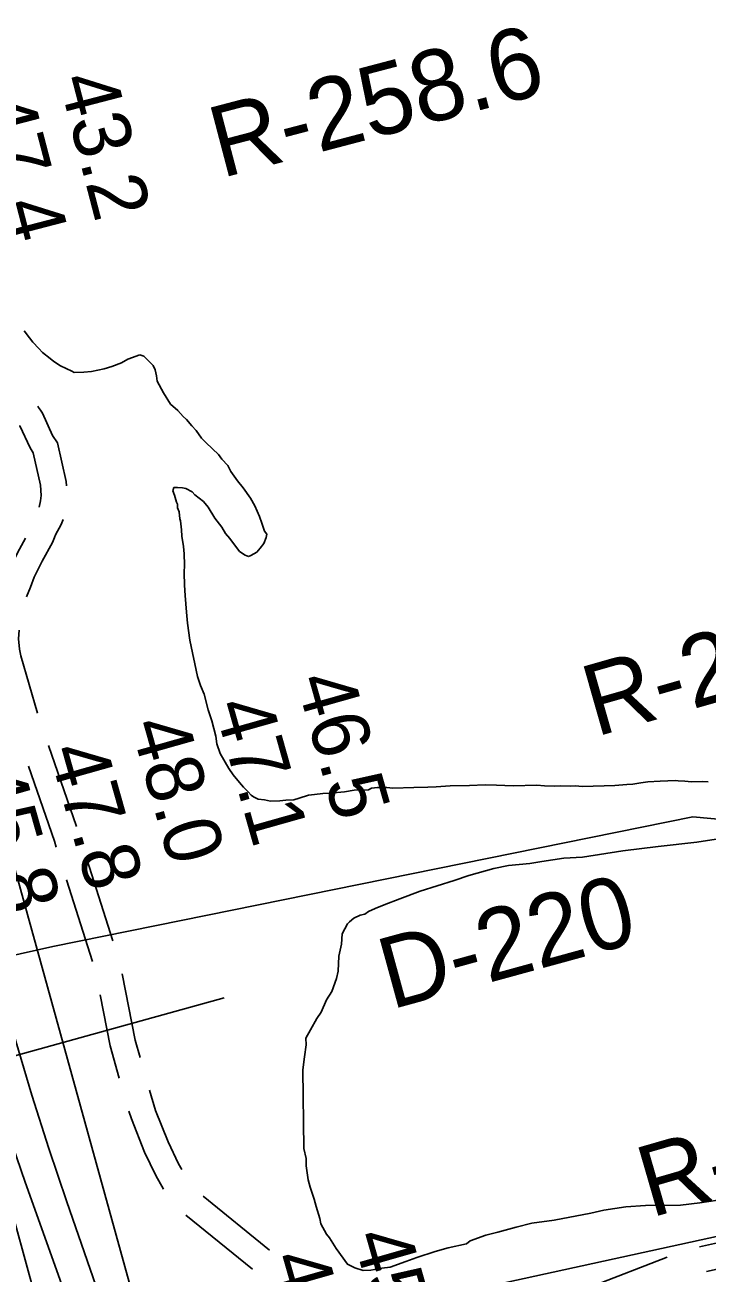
# Model space of a CAD drawing. Extents: x 3250478 to 3288318, y 788638 to 816472.
# Drawn here: x 3278402 to 3279198, y 797315 to 798773 of the extents above; entities that cross this region are included whole.
import ezdxf

# ---------------------------------------------------------------- set-up
doc = ezdxf.new("R2010")
doc.units = 0
for name, color, linetype in [('V-RIVR-RANG', 7, 'Continuous'), ('V-RIVR-RANG-IDEN', 7, 'Continuous'), ('V-ROAD-CNTR', 7, 'Continuous'), ('V-SITE-VEGE', 7, 'Continuous'), ('V-TOPO-MAJR', 7, 'Continuous'), ('V-TOPO-MINR', 7, 'Continuous'), ('V-UTIL-LINE', 7, 'Continuous')]:
    doc.layers.add(name, color=color, linetype=linetype)

msp = doc.modelspace()

# ---------------------------------------------------------------- linework, layer by layer
at = {"layer": 'V-RIVR-RANG'}
msp.add_line((3278634.1, 797636.8), (3277766.6, 797396.9), dxfattribs=at)
at = {"layer": 'V-ROAD-CNTR'}
for p, q in [((3278429.1, 797931.3), (3278461.8, 797836.8)), ((3278474, 797798.8), (3278504.2, 797703.4)), ((3278450.2, 797774.5), (3278480.4, 797679.2)), ((3278609.5, 797405.2), (3278687.2, 797342.3)), ((3278589.4, 797382.9), (3278667.1, 797320)), ((3279189.2, 797346.2), (3279286.9, 797367.5)), ((3279197.2, 797317.3), (3279294.9, 797338.5))]:
    msp.add_line(p, q, dxfattribs=at)
for points in [[(3278416.5, 798327.7), (3278417.5, 798326.1), (3278419.6, 798322.8), (3278421.9, 798319.3), (3278433.9, 798293.2), (3278439.4, 798284.6), (3278449.8, 798239.6), (3278450, 798234.7)], [(3278395.5, 798304.9), (3278395.5, 798304.8), (3278407.5, 798278.8), (3278411.3, 798272.9), (3278419.9, 798235.5), (3278420.5, 798223.4), (3278419.6, 798217), (3278418.3, 798209.8)], [(3278446.2, 798195.1), (3278443.8, 798189.6), (3278437.2, 798177.2), (3278436, 798174.4), (3278433.9, 798168.5), (3278421.7, 798146.7), (3278412.4, 798128.1), (3278408, 798116.4), (3278403.2, 798105)], [(3278402.3, 798173.4), (3278395.2, 798160.8), (3278384.9, 798140.2), (3278380.1, 798127.5), (3278375.2, 798115.7), (3278372.5, 798108.4), (3278367.8, 798095), (3278367, 798085.3), (3278366.5, 798080.9)], [(3278394.9, 798066.2), (3278394.9, 798066.1), (3278394, 798056), (3278395.3, 798044), (3278396.8, 798036.2), (3278416.2, 797969.2)], [(3278405.7, 797907.2), (3278436, 797819.6), (3278438.2, 797812.6)], [(3278514.9, 797664.9), (3278530.3, 797587.5), (3278536, 797567.2)], [(3278489.3, 797640.2), (3278501.1, 797580.6), (3278511.6, 797542.8)], [(3278547, 797528.8), (3278554.1, 797505.4), (3278568.8, 797468.7), (3278581, 797443), (3278584.7, 797436.4)], [(3278523, 797504.5), (3278525.8, 797495.4), (3278541.3, 797456.6), (3278554.4, 797429.2), (3278563.4, 797413.2)], [(3279058.1, 797297.8), (3279062.9, 797299.7), (3279151.3, 797334)]]:
    msp.add_lwpolyline(points, dxfattribs=at)
at = {"layer": 'V-SITE-VEGE'}
for p, q in [((3278407, 798407.5), (3278400.8, 798415.4)), ((3278410.9, 798402.2), (3278407, 798407.5)), ((3278417.6, 798394.9), (3278410.9, 798402.2)), ((3278422.1, 798390.1), (3278417.6, 798394.9)), ((3278430.9, 798383.4), (3278422.1, 798390.1)), ((3278435.3, 798379.7), (3278430.9, 798383.4)), ((3278535.6, 798387.6), (3278521.7, 798382.3)), ((3278540.5, 798386.1), (3278535.6, 798387.6)), ((3278551.1, 798375.1), (3278540.5, 798386.1)), ((3278443.1, 798374.6), (3278435.3, 798379.7)), ((3278456.2, 798368.5), (3278443.1, 798374.6)), ((3278493.9, 798371.2), (3278479.4, 798368.1)), ((3278503, 798373.7), (3278493.9, 798371.2)), ((3278514.3, 798378.3), (3278503, 798373.7)), ((3278521.7, 798382.3), (3278514.3, 798378.3)), ((3278553.4, 798369.8), (3278551.1, 798375.1)), ((3278555.2, 798362.8), (3278553.4, 798369.8)), ((3278458.9, 798366.9), (3278456.2, 798368.5)), ((3278470.3, 798367.3), (3278458.9, 798366.9)), ((3278479.4, 798368.1), (3278470.3, 798367.3)), ((3278555.9, 798356.9), (3278555.2, 798362.8)), ((3278563.4, 798343), (3278555.9, 798356.9)), ((3278571.3, 798329.8), (3278563.4, 798343)), ((3278580.2, 798322.5), (3278571.3, 798329.8)), ((3278586.4, 798315.6), (3278580.2, 798322.5)), ((3278590.2, 798312), (3278586.4, 798315.6)), ((3278596.4, 798304.6), (3278590.2, 798312)), ((3278601.4, 798299.3), (3278596.4, 798304.6)), ((3278607.6, 798290.4), (3278601.4, 798299.3)), ((3278613.2, 798284.6), (3278607.6, 798290.4)), ((3278627.7, 798271), (3278613.2, 798284.6)), ((3278631.6, 798265.7), (3278627.7, 798271)), ((3278638.3, 798258.3), (3278631.6, 798265.7)), ((3278641.8, 798251.4), (3278638.3, 798258.3)), ((3278649.7, 798240.3), (3278641.8, 798251.4)), ((3278656.4, 798232.4), (3278649.7, 798240.3)), ((3278574.4, 798228.9), (3278575.3, 798232.7)), ((3278576.1, 798223.5), (3278574.4, 798228.9)), ((3278575.3, 798232.7), (3278579.7, 798232.8)), ((3278578.6, 798215.5), (3278576.1, 798223.5)), ((3278579.7, 798232.8), (3278585.6, 798232.4)), ((3278585.6, 798232.4), (3278589.4, 798231.5)), ((3278589.4, 798231.5), (3278596.6, 798227.4)), ((3278596.6, 798227.4), (3278599.9, 798224.2)), ((3278599.9, 798224.2), (3278609.9, 798216.4)), ((3278664.8, 798220.2), (3278656.4, 798232.4)), ((3278579.7, 798213.3), (3278578.6, 798215.5)), ((3278579.8, 798209), (3278579.7, 798213.3)), ((3278581.6, 798204.2), (3278579.8, 798209)), ((3278609.9, 798216.4), (3278615.5, 798209.6)), ((3278615.5, 798209.6), (3278623.4, 798196.8)), ((3278670, 798211.2), (3278664.8, 798220.2)), ((3278675.2, 798198.9), (3278670, 798211.2)), ((3278582.4, 798196.1), (3278581.6, 798204.2)), ((3278583, 798193.5), (3278582.4, 798196.1)), ((3278623.4, 798196.8), (3278631.3, 798186.3)), ((3278678.1, 798190.9), (3278675.2, 798198.9)), ((3278584.4, 798183.2), (3278583, 798193.5)), ((3278584.6, 798175.7), (3278584.4, 798183.2)), ((3278631.3, 798186.3), (3278635.8, 798178.8)), ((3278681.1, 798181.8), (3278678.1, 798190.9)), ((3278683.9, 798178.1), (3278681.1, 798181.8)), ((3278586.6, 798163.8), (3278584.6, 798175.7)), ((3278635.8, 798178.8), (3278640.9, 798173)), ((3278640.9, 798173), (3278652.1, 798157.7)), ((3278676.3, 798161.7), (3278680.5, 798167.2)), ((3278680.5, 798167.2), (3278683, 798174.3)), ((3278683, 798174.3), (3278683.9, 798178.1)), ((3278587.4, 798155.2), (3278586.6, 798163.8)), ((3278587.8, 798142.3), (3278587.4, 798155.2)), ((3278652.1, 798157.7), (3278658.7, 798153.6)), ((3278658.7, 798153.6), (3278662.6, 798152.1)), ((3278662.6, 798152.1), (3278665.2, 798153.2)), ((3278665.2, 798153.2), (3278672.1, 798157.2)), ((3278672.1, 798157.2), (3278676.3, 798161.7)), ((3278587.5, 798133.1), (3278587.8, 798142.3)), ((3278587.9, 798118.5), (3278587.5, 798133.1)), ((3278588.8, 798106.7), (3278587.9, 798118.5)), ((3278590, 798087.2), (3278588.8, 798106.7)), ((3278591.4, 798074.3), (3278590, 798087.2)), ((3278594.2, 798054.4), (3278591.4, 798074.3)), ((3278603, 798012), (3278594.2, 798054.4)), ((3278606.6, 798001.3), (3278603, 798012)), ((3278610.7, 797991.2), (3278606.6, 798001.3)), ((3278615.5, 797972.9), (3278610.7, 797991.2)), ((3278619.7, 797960.1), (3278615.5, 797972.9)), ((3278624.5, 797942.4), (3278619.7, 797960.1)), ((3278625.4, 797933.3), (3278624.5, 797942.4)), ((3278629.5, 797922), (3278625.4, 797933.3)), ((3278639.7, 797904.5), (3278629.5, 797922)), ((3278644.8, 797897.1), (3278639.7, 797904.5)), ((3278652.1, 797888.1), (3278644.8, 797897.1)), ((3278656.6, 797882.9), (3278652.1, 797888.1)), ((3279128.6, 797888.9), (3279120.5, 797887.6)), ((3279143.1, 797889.9), (3279128.6, 797888.9)), ((3279160.9, 797890.4), (3279143.1, 797889.9)), ((3279164.2, 797890), (3279160.9, 797890.4)), ((3279171.8, 797889.6), (3279164.2, 797890)), ((3279179.9, 797888.8), (3279171.8, 797889.6)), ((3279192.8, 797889.2), (3279179.9, 797888.8)), ((3279199.3, 797888.9), (3279192.8, 797889.2)), ((3278662.2, 797877.1), (3278656.6, 797882.9)), ((3278665.5, 797873.4), (3278662.2, 797877.1)), ((3278668.3, 797871.3), (3278665.5, 797873.4)), ((3278732.5, 797873.3), (3278721.8, 797869.7)), ((3278739.5, 797874), (3278732.5, 797873.3)), ((3278749.2, 797875.4), (3278739.5, 797874)), ((3278757.8, 797875.6), (3278749.2, 797875.4)), ((3278774.5, 797877.2), (3278757.8, 797875.6)), ((3278785.8, 797879.2), (3278774.5, 797877.2)), ((3278802.5, 797879.7), (3278785.8, 797879.2)), ((3278806.3, 797881.4), (3278802.5, 797879.7)), ((3278813.3, 797882.2), (3278806.3, 797881.4)), ((3278824.1, 797882.5), (3278813.3, 797882.2)), ((3278831.1, 797881.6), (3278824.1, 797882.5)), ((3278855.4, 797882.3), (3278831.1, 797881.6)), ((3278872.1, 797882.8), (3278855.4, 797882.3)), ((3278881.8, 797883.1), (3278872.1, 797882.8)), ((3278898, 797884.2), (3278881.8, 797883.1)), ((3278920.7, 797884.8), (3278898, 797884.2)), ((3278939, 797885.4), (3278920.7, 797884.8)), ((3278952, 797885.2), (3278939, 797885.4)), ((3278971.5, 797884.2), (3278952, 797885.2)), ((3278999, 797885), (3278971.5, 797884.2)), ((3279008.2, 797884.2), (3278999, 797885)), ((3279019.6, 797884), (3279008.2, 797884.2)), ((3279027.1, 797884.2), (3279019.6, 797884)), ((3279037.9, 797884), (3279027.1, 797884.2)), ((3279043.9, 797884.2), (3279037.9, 797884)), ((3279052.6, 797883.4), (3279043.9, 797884.2)), ((3279090.3, 797884.5), (3279052.6, 797883.4)), ((3279104.3, 797886), (3279090.3, 797884.5)), ((3279111.3, 797886.2), (3279104.3, 797886)), ((3279120.5, 797887.6), (3279111.3, 797886.2)), ((3278673.7, 797868.8), (3278668.3, 797871.3)), ((3278681.3, 797867.9), (3278673.7, 797868.8)), ((3278688.4, 797866.5), (3278681.3, 797867.9)), ((3278699.2, 797866.9), (3278688.4, 797866.5)), ((3278706.2, 797867.6), (3278699.2, 797866.9)), ((3278715.4, 797867.9), (3278706.2, 797867.6)), ((3278721.8, 797869.7), (3278715.4, 797867.9))]:
    msp.add_line(p, q, dxfattribs=at)
for points in [[(3278778.2, 797723.2), (3278780.3, 797725.4), (3278785.6, 797729.8), (3278793.1, 797733.2), (3278798.5, 797734.4), (3278802.8, 797737.7), (3278810.3, 797741), (3278821, 797745.5), (3278839.2, 797752.3), (3278862.9, 797761.3), (3278902.6, 797773.9), (3278919.8, 797779.5), (3278948.8, 797787.6), (3278966.1, 797791.1), (3278990.9, 797793.7), (3279004.9, 797796), (3279030.7, 797799.7), (3279052.3, 797801.1), (3279099.7, 797808.4), (3279140.7, 797813.4), (3279186, 797818.4), (3279208.6, 797822)], [(3279220.8, 797402.1), (3279189.6, 797397.3), (3279166.9, 797394.7), (3279125.9, 797394.1), (3279103.2, 797392.6), (3279077.4, 797388.9), (3279062.3, 797385.5), (3279019.2, 797377.2), (3278993.4, 797373.5), (3278975.1, 797368.9), (3278953.6, 797363.2), (3278939.6, 797359.7), (3278921.4, 797352.9), (3278917.1, 797349.6), (3278895.6, 797344.9), (3278880.5, 797340.4), (3278859, 797333.6), (3278846.1, 797329), (3278827.9, 797322.2), (3278818.2, 797321), (3278805.3, 797318.6), (3278796.6, 797318.5), (3278786.8, 797321.6), (3278778.1, 797325.8), (3278764.9, 797343.9), (3278757.1, 797356.7), (3278753.8, 797361), (3278747.1, 797372.8), (3278745.9, 797379.2), (3278741.4, 797393.2), (3278739.1, 797401.8), (3278734.6, 797415.8), (3278732.2, 797424.4), (3278729.8, 797440.5), (3278729.7, 797449.2), (3278727.3, 797461), (3278725.8, 797552.8), (3278727.8, 797568), (3278729.7, 797582), (3278729.6, 797589.6), (3278734.8, 797599.4), (3278742.2, 797612.5), (3278747.4, 797620.1), (3278753.7, 797634.3), (3278760, 797644.1), (3278765.2, 797659.3), (3278767.2, 797668), (3278768, 797685.3), (3278771, 797699.4), (3278771.9, 797711.3), (3278778.2, 797723.2)]]:
    msp.add_lwpolyline(points, dxfattribs=at)
at = {"layer": 'V-TOPO-MAJR'}
msp.add_lwpolyline([(3278424.4, 797248.2), (3278288.7, 797743.4), (3278286.4, 797752), (3278284, 797760.7), (3278281.8, 797769.4), (3278279.5, 797778.1), (3278265.8, 797830.7), (3278256.9, 797865.8), (3278248.1, 797900.9), (3278239.5, 797936), (3278231, 797971.2), (3278108.6, 798488.8), (3278107.5, 798493.8), (3278106.3, 798498.7), (3278105.2, 798503.7), (3278089.2, 798555.3)], dxfattribs=at)
at = {"layer": 'V-TOPO-MINR'}
for points in [[(3278522, 797191.9), (3278450.3, 797398.4), (3278429.5, 797460.7), (3278409.5, 797523.2), (3278390.9, 797586.2), (3278373.2, 797649.5), (3278354.8, 797717.9), (3278347.2, 797747.2), (3278339.7, 797776.5), (3278332.5, 797806), (3278325.4, 797835.4), (3278287.7, 797997.9), (3278267.7, 798084), (3278247.7, 798170.1), (3278227.7, 798256.2), (3278207.7, 798342.3), (3278178.3, 798469.1), (3278173.1, 798491.9), (3278167.9, 798514.6), (3278162.9, 798537.4), (3278157.9, 798560.3), (3278153.5, 798573)], [(3278559.9, 797172.3), (3278391.3, 797782.1), (3278390.1, 797786.4), (3278388.9, 797790.6), (3278387.8, 797794.9), (3278386.6, 797799.1), (3278378.7, 797828.3), (3278373.6, 797847.1), (3278368.6, 797866), (3278363.6, 797884.8), (3278358.6, 797903.7), (3278201.8, 798507.5), (3278199.9, 798515), (3278198, 798522.6), (3278196.3, 798530.1), (3278194.6, 798537.7), (3278179.5, 798580.2)], [(3278475.2, 797215.8), (3278401.9, 797421.7), (3278382.4, 797478.2)]]:
    msp.add_lwpolyline(points, dxfattribs=at)
at = {"layer": 'V-UTIL-LINE'}
for points in [[(3274180.3, 796742), (3278434.3, 797696.7), (3279181.3, 797847.9), (3280704.9, 797706.3), (3281577.3, 797678.6)], [(3281615.2, 797623.2), (3280692.5, 797638.3), (3280463.2, 797631.9), (3278519.4, 797207.6), (3274234.6, 796227.9)]]:
    msp.add_lwpolyline(points, dxfattribs=at)

# ---------------------------------------------------------------- texts
at = {"layer": 'V-RIVR-RANG'}
for s, rotation, p in [('43.2', 284.5883, (3278440.7, 798709.2)), ('47.4', 284.5883, (3278344, 798683.8)), ('46.5', 285.7783, (3278717.6, 798007.9)), ('47.1', 285.7783, (3278622, 797978.2)), ('48.0', 285.7783, (3278524.4, 797955.8)), ('47.8', 285.7783, (3278429.1, 797925.6)), ('45.8', 285.7783, (3278332.9, 797898.2)), ('45.1', 285.9983, (3278783.8, 797358.3)), ('45.5', 285.9983, (3278687.1, 797332.8))]:
    msp.add_text(s, height=67, rotation=rotation, dxfattribs=at).set_placement(p)
at = {"layer": 'V-RIVR-RANG-IDEN'}
for s, rotation, p in [('R-258.6', 14.728, (3278630.9, 798593.7)), ('R-258.5', 15.9192, (3279067.9, 797941.4)), ('D-220', 15.3213, (3278828.9, 797622.9)), ('R-258.35', 16.1421, (3279132.2, 797379.8))]:
    msp.add_text(s, height=83, rotation=rotation, dxfattribs=at).set_placement(p)

doc.saveas('drawing.dxf')
